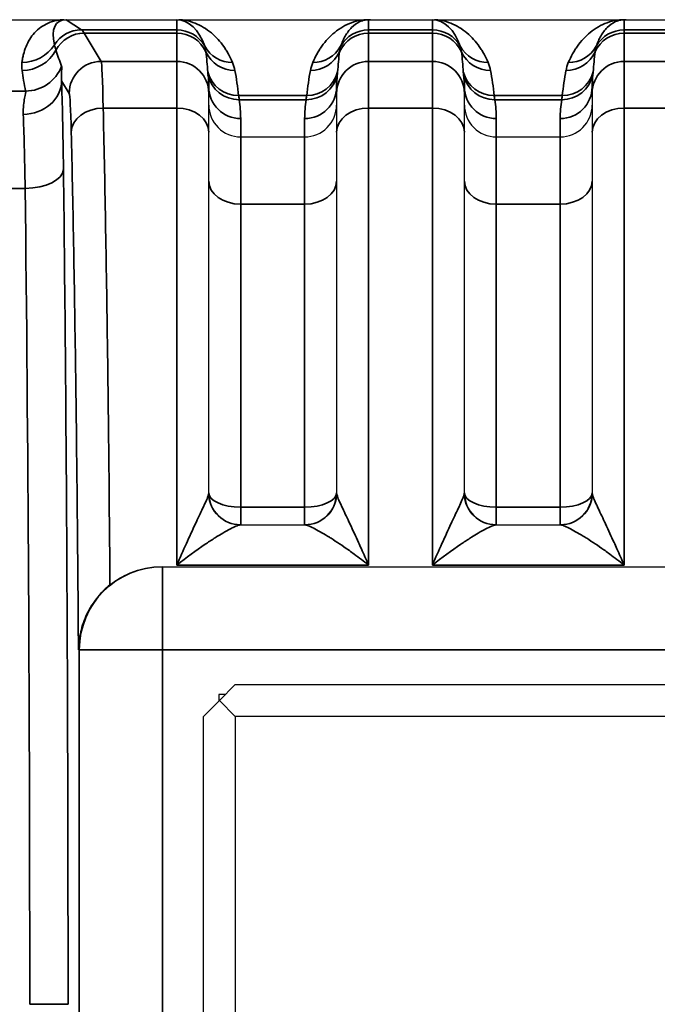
# Model space of a CAD drawing. Header units: millimetres. Extents: x 399 to 6233, y -1870 to 1602.
# Tile 493 of 656: x 5507 to 5517, y -81 to -66. Entities that reach past the tile are written whole.
import ezdxf

# ---------------------------------------------------------------- set-up
doc = ezdxf.new("R2010")
doc.units = ezdxf.units.MM
doc.layers.add('可見 (ISO)', color=7, linetype='Continuous', lineweight=25)
doc.layers.add('窄部可見 (ISO)', color=7, linetype='Continuous', lineweight=35)

msp = doc.modelspace()

# ---------------------------------------------------------------- linework, layer by layer
at = {"layer": '可見 (ISO)'}
for p, q in [((5438.592, -65.637), (5543.092, -65.637)), ((5510.092, -66.688), (5510.092, -66.79)), ((5510.092, -67.398), (5510.092, -66.79)), ((5512.092, -66.79), (5512.092, -66.688)), ((5512.092, -66.79), (5512.092, -67.398)), ((5514.092, -66.688), (5514.092, -66.79)), ((5514.092, -67.398), (5514.092, -66.79)), ((5516.092, -66.79), (5516.092, -66.688)), ((5516.092, -66.79), (5516.092, -67.398)), ((5510.092, -73.037), (5510.092, -67.398)), ((5512.092, -67.398), (5512.092, -73.037)), ((5514.092, -73.037), (5514.092, -67.398)), ((5516.092, -67.398), (5516.092, -73.037)), ((5510.592, -67.471), (5511.592, -67.471)), ((5514.592, -67.471), (5515.592, -67.471)), ((5510.586, -73.537), (5511.598, -73.537)), ((5514.586, -73.537), (5515.598, -73.537)), ((5509.353, -74.193), (5509.365, -74.193)), ((5509.365, -74.193), (5520.818, -74.193)), ((5510.257, -76.287), (5510.507, -76.037)), ((5510.507, -76.037), (5519.507, -76.037)), ((5510.247, -76.193), (5510.247, -76.297)), ((5510.351, -76.193), (5510.247, -76.193)), ((5510.007, -76.537), (5510.257, -76.287)), ((5510.247, -76.277), (5510.257, -76.287)), ((5510.507, -76.537), (5510.257, -76.287)), ((5510.007, -85.537), (5510.007, -76.537)), ((5510.507, -76.537), (5510.507, -85.537)), ((5519.507, -76.537), (5510.507, -76.537))]:
    msp.add_line(p, q, dxfattribs=at)
for centre, radius, start, end in [((5510.592, -73.037), 0.5, 180, 270), ((5511.592, -73.037), 0.5, 270, 0), ((5514.592, -73.037), 0.5, 180, 270), ((5515.592, -73.037), 0.5, 270, 0), ((5511.507, -70.537), 3, 240.9639, 240.9657), ((5511.507, -70.537), 3, 284.5681, 284.5686)]:
    msp.add_arc(centre, radius, start, end, dxfattribs=at)
for centre in [(5512.624, -65.638), (5516.624, -65.638)]:
    msp.add_ellipse(centre, major_axis=(0.0441, 0), ratio=0.011497, start_param=1.582178, end_param=2.38876, dxfattribs=at)
for points, knots in [([(5507.823, -65.637), (5507.83, -65.637), (5507.837, -65.637), (5507.843, -65.637), (5507.849, -65.637), (5507.854, -65.637), (5507.859, -65.638)], [0.00000000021, 0.00000000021, 0.00000000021, 0.00000000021, 0.00002113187, 0.00002113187, 0.00002113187, 0.0000394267, 0.0000394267, 0.0000394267, 0.0000394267]), ([(5509.592, -65.637), (5509.595, -65.637), (5509.599, -65.637), (5509.604, -65.637), (5509.61, -65.637), (5509.617, -65.637), (5509.623, -65.637)], [-0.00000448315, -0.00000448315, -0.00000448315, -0.00000448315, 0.00000994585, 0.00000994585, 0.00000994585, 0.00003010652, 0.00003010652, 0.00003010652, 0.00003010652]), ([(5513.592, -65.637), (5513.595, -65.637), (5513.599, -65.637), (5513.604, -65.637), (5513.61, -65.637), (5513.617, -65.637), (5513.623, -65.637)], [-0.00000448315, -0.00000448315, -0.00000448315, -0.00000448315, 0.00000994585, 0.00000994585, 0.00000994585, 0.00003010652, 0.00003010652, 0.00003010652, 0.00003010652]), ([(5510.092, -66.972), (5510.092, -67.103), (5510.146, -67.233), (5510.238, -67.325), (5510.33, -67.417), (5510.459, -67.471), (5510.592, -67.471)], [-0.0000151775, -0.0000151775, -0.0000151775, -0.0000151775, 0.0003793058, 0.0003793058, 0.0003793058, 0.0007737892, 0.0007737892, 0.0007737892, 0.0007737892]), ([(5511.592, -67.471), (5511.724, -67.471), (5511.853, -67.417), (5511.945, -67.325), (5512.037, -67.233), (5512.092, -67.102), (5512.092, -66.972)], [0, 0, 0, 0, 0.0003907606, 0.0003907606, 0.0003907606, 0.0007815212, 0.0007815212, 0.0007815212, 0.0007815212]), ([(5514.092, -66.972), (5514.092, -67.103), (5514.146, -67.233), (5514.238, -67.325), (5514.33, -67.417), (5514.459, -67.471), (5514.592, -67.471)], [-0.0000151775, -0.0000151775, -0.0000151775, -0.0000151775, 0.0003793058, 0.0003793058, 0.0003793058, 0.0007737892, 0.0007737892, 0.0007737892, 0.0007737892]), ([(5515.592, -67.471), (5515.724, -67.471), (5515.853, -67.417), (5515.945, -67.325), (5516.037, -67.233), (5516.092, -67.102), (5516.092, -66.972)], [0, 0, 0, 0, 0.0003907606, 0.0003907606, 0.0003907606, 0.0007815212, 0.0007815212, 0.0007815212, 0.0007815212]), ([(5508.545, -74.476), (5508.638, -74.402), (5508.745, -74.338), (5509.017, -74.225), (5509.19, -74.193), (5509.353, -74.193)], [-0.48595409, -0.48595409, -0.48595409, -0.48595409, -0.45043413, -0.45043413, -0.40161512, -0.40161512, -0.40161512, -0.40161512]), ([(5508.545, -74.476), (5508.476, -74.531), (5508.411, -74.595), (5508.284, -74.749), (5508.226, -74.841), (5508.137, -75.026), (5508.105, -75.119), (5508.063, -75.304), (5508.053, -75.396), (5508.051, -75.49), (5508.051, -75.491), (5508.051, -75.493)], [0.0000025, 0.0000025, 0.0000025, 0.0000025, 0.0273791, 0.0273791, 0.0597, 0.0597, 0.089653, 0.089653, 0.1184213, 0.1184213, 0.1189519, 0.1189519, 0.1189519, 0.1189519])]:
    msp.add_open_spline(points, degree=3, knots=knots, dxfattribs=at)
at = {"layer": '窄部可見 (ISO)'}
for p, q in [((5507.859, -65.638), (5508.097, -65.797)), ((5509.592, -65.797), (5509.592, -65.637)), ((5512.592, -65.637), (5512.592, -65.797)), ((5513.592, -65.797), (5513.592, -65.637)), ((5516.592, -65.637), (5516.592, -65.797)), ((5508.097, -65.797), (5509.592, -65.797)), ((5509.592, -65.848), (5508.141, -65.848)), ((5508.141, -65.848), (5508.407, -66.291)), ((5509.592, -65.797), (5509.592, -65.848)), ((5509.592, -66.291), (5509.592, -65.848)), ((5512.592, -65.797), (5513.592, -65.797)), ((5512.592, -65.848), (5512.592, -65.797)), ((5513.592, -65.848), (5512.592, -65.848)), ((5512.592, -65.848), (5512.592, -66.291)), ((5513.592, -65.797), (5513.592, -65.848)), ((5513.592, -66.291), (5513.592, -65.848)), ((5516.592, -65.797), (5517.592, -65.797)), ((5516.592, -65.848), (5516.592, -65.797)), ((5517.592, -65.848), (5516.592, -65.848)), ((5516.592, -65.848), (5516.592, -66.291)), ((5508.407, -66.291), (5509.592, -66.291)), ((5509.592, -66.291), (5509.592, -67.02)), ((5512.592, -66.291), (5513.592, -66.291)), ((5512.592, -67.02), (5512.592, -66.291)), ((5513.592, -66.291), (5513.592, -67.02)), ((5516.592, -66.291), (5517.592, -66.291)), ((5516.592, -67.02), (5516.592, -66.291)), ((5507.907, -66.79), (5507.788, -66.592)), ((5506.958, -66.753), (5507.226, -66.753)), ((5510.558, -66.825), (5511.625, -66.825)), ((5514.558, -66.825), (5515.625, -66.825)), ((5511.615, -66.889), (5510.568, -66.889)), ((5515.615, -66.889), (5514.568, -66.889)), ((5509.592, -67.02), (5508.439, -67.02)), ((5509.592, -67.02), (5509.592, -74.167)), ((5512.592, -74.167), (5512.592, -67.02)), ((5513.592, -67.02), (5512.592, -67.02)), ((5513.592, -67.02), (5513.592, -74.167)), ((5517.592, -67.02), (5516.592, -67.02)), ((5516.592, -74.167), (5516.592, -67.02)), ((5510.592, -67.184), (5510.592, -67.471)), ((5511.592, -67.471), (5511.592, -67.184)), ((5514.592, -67.184), (5514.592, -67.471)), ((5515.592, -67.471), (5515.592, -67.184)), ((5510.592, -68.522), (5510.592, -67.471)), ((5511.592, -67.471), (5511.592, -68.522)), ((5514.592, -68.522), (5514.592, -67.471)), ((5515.592, -67.471), (5515.592, -68.522)), ((5507.217, -68.275), (5506.966, -68.275)), ((5510.592, -68.522), (5511.592, -68.522)), ((5510.592, -73.262), (5510.592, -68.522)), ((5511.592, -68.522), (5511.592, -73.262)), ((5514.592, -68.522), (5515.592, -68.522)), ((5514.592, -73.262), (5514.592, -68.522)), ((5515.592, -68.522), (5515.592, -73.262)), ((5510.592, -73.262), (5511.592, -73.262)), ((5510.592, -73.537), (5510.592, -73.262)), ((5511.592, -73.537), (5511.592, -73.262)), ((5514.592, -73.262), (5515.592, -73.262)), ((5514.592, -73.262), (5514.592, -73.537)), ((5515.592, -73.262), (5515.592, -73.537)), ((5509.365, -74.193), (5509.365, -75.493)), ((5512.592, -74.167), (5509.592, -74.167)), ((5516.592, -74.167), (5513.592, -74.167)), ((5508.065, -75.493), (5508.051, -75.493)), ((5508.065, -86.582), (5508.065, -75.493)), ((5508.065, -75.493), (5509.365, -75.493)), ((5520.818, -75.493), (5509.365, -75.493)), ((5509.365, -75.493), (5509.365, -86.582)), ((5507.289, -81.037), (5507.889, -81.037))]:
    msp.add_line(p, q, dxfattribs=at)
for centre, major_axis, ratio, start_param, end_param in [((5508.372, -66.48), (0.641, -0.802), 0.399262, 2.832426, 3.839089), ((5509.592, -66.449), (0, -0.811), 0.616376, 2.081653, 3.141593), ((5513.592, -66.449), (0, -0.811), 0.616376, 2.081653, 3.141593), ((5508.097, -66.297), (0.277, 0.416), 0.999683, 0.588111, 1.594775), ((5508.141, -66.347), (0.429, 0.257), 0.999172, 1.030857, 2.112865), ((5508.068, -165.83), (0, 100.043), 0.020838, 6.248286, 6.269226), ((5509.592, -66.297), (0.5, 0), 0.999903, 0.510856, 1.570796), ((5509.592, -66.347), (0.5, 0), 0.999391, 0.430108, 1.570796), ((5512.592, -66.347), (0.5, 0), 0.999391, 1.570796, 2.711485), ((5512.592, -66.297), (0.5, 0), 0.999903, 1.570796, 2.630736), ((5513.592, -66.297), (0.5, 0), 0.999903, 0.510856, 1.570796), ((5513.592, -66.347), (0.5, 0), 0.999391, 0.430108, 1.570796), ((5516.592, -66.347), (0.5, 0), 0.999391, 1.570796, 2.711485), ((5516.592, -66.297), (0.5, 0), 0.999903, 1.570796, 2.630736), ((5507.168, -65.709), (0.595, -0.075), 0.998245, 4.838078, 5.844438), ((5510.464, -65.808), (-0.46, -0.197), 0.997957, 0.107065, 1.167568), ((5511.719, -65.808), (0.46, -0.197), 0.997957, 5.115617, 6.17612), ((5514.464, -65.808), (-0.46, -0.197), 0.997957, 0.107065, 1.167568), ((5515.719, -65.808), (0.46, -0.197), 0.997957, 5.115617, 6.17612), ((5507.17, -65.832), (0.594, 0.083), 0.998238, 4.573579, 5.655239), ((5508.594, -67.103), (1.006, -2.097), 0.194686, 4.130256, 4.260833), ((5509.592, -66.957), (0, -1.961), 0.255034, 1.830009, 2.000904), ((5510.5, -65.931), (-0.492, -0.092), 0.998212, 0.245949, 1.386768), ((5511.683, -65.931), (0.492, -0.092), 0.998212, 4.896417, 6.037237), ((5512.592, -66.957), (0, -1.961), 0.255034, 4.282281, 4.453176), ((5513.592, -66.957), (0, -1.961), 0.255034, 1.830009, 2.000904), ((5514.5, -65.931), (-0.492, -0.092), 0.998212, 0.245949, 1.386768), ((5515.683, -65.931), (0.492, -0.092), 0.998212, 4.896417, 6.037237), ((5516.592, -66.957), (0, -1.961), 0.255034, 4.282281, 4.453176), ((5507.226, -66.154), (0.588, 0.12), 0.998201, 4.511525, 5.723718), ((5508.407, -66.79), (0.429, 0.257), 0.999172, 1.030857, 2.600922), ((5508.408, -68.821), (0.003, -2.532), 0.018707, 2.362393, 3.10415), ((5509.592, -66.79), (0.5, 0), 0.999391, 0, 1.570796), ((5512.592, -66.79), (-0.5, 0), 0.999391, 4.712389, 6.283185), ((5513.592, -66.79), (0.5, 0), 0.999391, 0, 1.570796), ((5516.592, -66.79), (-0.5, 0), 0.999391, 4.712389, 6.283185), ((5507.946, -67.186), (-0.587, 1.898), 0.297416, 1.071506, 1.249581), ((5510.558, -66.326), (-0.497, -0.054), 0.998252, 0.151951, 1.463611), ((5509.592, -66.688), (0, -0.876), 0.570857, 1.570796, 1.786892), ((5510.568, -66.393), (-0.494, -0.079), 0.99169, 0.058198, 1.413837), ((5510.04, -67.059), (-0.126, 1.734), 0.309252, 4.825328, 5.06132), ((5511.615, -66.393), (0.494, -0.079), 0.99169, 4.869348, 6.224987), ((5512.143, -67.059), (0.126, 1.734), 0.309252, 1.221866, 1.457857), ((5511.625, -66.326), (0.497, -0.054), 0.998252, 4.819575, 6.131234), ((5512.592, -66.688), (0, -0.876), 0.570857, 4.496293, 4.712389), ((5514.558, -66.326), (-0.497, -0.054), 0.998252, 0.151951, 1.463611), ((5513.592, -66.688), (0, -0.876), 0.570857, 1.570796, 1.786892), ((5514.568, -66.393), (-0.494, -0.079), 0.99169, 0.058198, 1.413837), ((5514.04, -67.059), (-0.126, 1.734), 0.309252, 4.825328, 5.06132), ((5515.615, -66.393), (0.494, -0.079), 0.99169, 4.869348, 6.224987), ((5516.143, -67.059), (0.126, 1.734), 0.309252, 1.221866, 1.457857), ((5515.625, -66.326), (0.497, -0.054), 0.998252, 4.819575, 6.131234), ((5516.592, -66.688), (0, -0.876), 0.570857, 4.496293, 4.712389), ((5507.188, -66.592), (0.6, 0.023), 0.876399, 4.678969, 6.239685), ((5507.761, -69.269), (0.007, -3.096), 0.02085, 2.000085, 2.615317), ((5507.908, -68.899), (-0.003, 2.11), 0.022449, 5.503973, 6.245732), ((5510.592, -66.688), (-0.5, 0), 0.991894, 0, 1.570796), ((5511.592, -66.688), (0.5, 0), 0.991894, 4.712389, 6.283185), ((5514.592, -66.688), (-0.5, 0), 0.991894, 0, 1.570796), ((5515.592, -66.688), (0.5, 0), 0.991894, 4.712389, 6.283185), ((5510.086, -67.11), (-0.052, 0.974), 0.515671, 4.608661, 4.913273), ((5512.097, -67.11), (0.052, 0.974), 0.515671, 1.369912, 1.674524), ((5514.086, -67.11), (-0.052, 0.974), 0.515671, 4.608661, 4.913273), ((5516.097, -67.11), (0.052, 0.974), 0.515671, 1.369912, 1.674524), ((5507.161, -69.349), (-0.007, 2.58), 0.02502, 5.141663, 5.756891), ((5508.439, -67.398), (-0.5, -0.012), 0.756341, 4.694068, 6.251166), ((5509.592, -67.398), (0.5, 0), 0.756436, 0, 1.570796), ((5512.592, -67.398), (-0.5, 0), 0.756436, 4.712389, 6.283185), ((5513.592, -67.398), (0.5, 0), 0.756436, 0, 1.570796), ((5516.592, -67.398), (-0.5, 0), 0.756436, 4.712389, 6.283185), ((5507.217, -67.981), (0.6, 0.007), 0.49083, 4.706597, 6.259146), ((5510.592, -68.161), (-0.5, 0), 0.722416, 0, 1.570796), ((5511.592, -68.161), (0.5, 0), 0.722416, 4.712389, 6.283185), ((5514.592, -68.161), (-0.5, 0), 0.722416, 0, 1.570796), ((5515.592, -68.161), (0.5, 0), 0.722416, 4.712389, 6.283185), ((5506.732, -81.037), (0, 26), 0.02143, 4.712389, 5.225461), ((5510.586, -73.037), (0, -0.5), 0.995128, 4.760791, 6.283185), ((5510.592, -73.037), (-0.5, 0), 0.448818, 0, 1.570796), ((5511.592, -73.037), (0.5, 0), 0.448818, 4.712389, 6.283185), ((5511.598, -73.037), (0, -0.5), 0.995128, 0, 1.522394), ((5514.586, -73.037), (0, -0.5), 0.995128, 4.760791, 6.283185), ((5514.592, -73.037), (-0.5, 0), 0.448818, 0, 1.570796), ((5515.592, -73.037), (0.5, 0), 0.448818, 4.712389, 6.283185), ((5515.598, -73.037), (0, -0.5), 0.995128, 0, 1.522394), ((5509.365, -75.493), (0, 1.3), 0.999781, 0, 1.570796)]:
    msp.add_ellipse(centre, major_axis=major_axis, ratio=ratio, start_param=start_param, end_param=end_param, dxfattribs=at)
for points, knots in [([(5507.168, -66.308), (5507.171, -66.285), (5507.174, -66.263), (5507.178, -66.241), (5507.182, -66.22), (5507.187, -66.199), (5507.192, -66.179), (5507.202, -66.138), (5507.215, -66.098), (5507.231, -66.059), (5507.263, -65.979), (5507.308, -65.905), (5507.365, -65.843), (5507.424, -65.778), (5507.497, -65.726), (5507.578, -65.691), (5507.622, -65.672), (5507.668, -65.659), (5507.714, -65.65), (5507.75, -65.643), (5507.786, -65.639), (5507.823, -65.637)], [2.1358688, 2.1358688, 2.1358688, 2.1358688, 2.1945542, 2.1945542, 2.1945542, 2.25329, 2.25329, 2.25329, 2.3713058, 2.3713058, 2.3713058, 2.612508, 2.612508, 2.612508, 2.8678155, 2.8678155, 2.8678155, 3.004742, 3.004742, 3.004742, 3.1094244, 3.1094244, 3.1094244, 3.1094244]), ([(5509.623, -65.637), (5509.659, -65.639), (5509.697, -65.643), (5509.735, -65.65), (5509.783, -65.659), (5509.831, -65.673), (5509.879, -65.692), (5509.968, -65.727), (5510.055, -65.78), (5510.133, -65.845), (5510.207, -65.908), (5510.272, -65.981), (5510.326, -66.058), (5510.34, -66.077), (5510.353, -66.097), (5510.365, -66.116), (5510.377, -66.136), (5510.388, -66.155), (5510.4, -66.176), (5510.422, -66.217), (5510.444, -66.26), (5510.464, -66.307)], [0.031698, 0.031698, 0.031698, 0.031698, 0.145623, 0.145623, 0.145623, 0.288633, 0.288633, 0.288633, 0.554131, 0.554131, 0.554131, 0.807131, 0.807131, 0.807131, 0.869915, 0.869915, 0.869915, 0.932859, 0.932859, 0.932859, 1.05994, 1.05994, 1.05994, 1.05994]), ([(5511.719, -66.307), (5511.74, -66.259), (5511.762, -66.214), (5511.786, -66.171), (5511.798, -66.15), (5511.81, -66.13), (5511.822, -66.11), (5511.835, -66.091), (5511.848, -66.071), (5511.862, -66.051), (5511.918, -65.973), (5511.986, -65.898), (5512.062, -65.836), (5512.143, -65.77), (5512.234, -65.717), (5512.326, -65.684), (5512.376, -65.666), (5512.426, -65.653), (5512.475, -65.646), (5512.504, -65.641), (5512.532, -65.638), (5512.56, -65.637)], [2.081653, 2.081653, 2.081653, 2.081653, 2.212959, 2.212959, 2.212959, 2.277762, 2.277762, 2.277762, 2.34229, 2.34229, 2.34229, 2.601786, 2.601786, 2.601786, 2.87472, 2.87472, 2.87472, 3.022946, 3.022946, 3.022946, 3.109895, 3.109895, 3.109895, 3.109895]), ([(5512.592, -65.637), (5512.573, -65.637), (5512.553, -65.639), (5512.533, -65.643), (5512.509, -65.648), (5512.483, -65.656), (5512.458, -65.667), (5512.412, -65.687), (5512.367, -65.72), (5512.327, -65.761), (5512.288, -65.799), (5512.255, -65.846), (5512.227, -65.894), (5512.22, -65.906), (5512.213, -65.918), (5512.207, -65.931), (5512.201, -65.943), (5512.195, -65.955), (5512.189, -65.968), (5512.177, -65.994), (5512.166, -66.022), (5512.155, -66.052)], [3.141593, 3.141593, 3.141593, 3.141593, 3.26031, 3.26031, 3.26031, 3.4074, 3.4074, 3.4074, 3.679936, 3.679936, 3.679936, 3.940053, 3.940053, 3.940053, 4.004794, 4.004794, 4.004794, 4.069815, 4.069815, 4.069815, 4.201533, 4.201533, 4.201533, 4.201533]), ([(5513.623, -65.637), (5513.659, -65.639), (5513.697, -65.643), (5513.735, -65.65), (5513.783, -65.659), (5513.831, -65.673), (5513.879, -65.692), (5513.968, -65.727), (5514.055, -65.78), (5514.133, -65.845), (5514.207, -65.908), (5514.272, -65.981), (5514.326, -66.058), (5514.34, -66.077), (5514.353, -66.097), (5514.365, -66.116), (5514.377, -66.136), (5514.388, -66.155), (5514.4, -66.176), (5514.422, -66.217), (5514.444, -66.26), (5514.464, -66.307)], [0.031698, 0.031698, 0.031698, 0.031698, 0.145623, 0.145623, 0.145623, 0.288633, 0.288633, 0.288633, 0.554131, 0.554131, 0.554131, 0.807131, 0.807131, 0.807131, 0.869915, 0.869915, 0.869915, 0.932859, 0.932859, 0.932859, 1.05994, 1.05994, 1.05994, 1.05994]), ([(5515.719, -66.307), (5515.74, -66.259), (5515.762, -66.214), (5515.786, -66.171), (5515.798, -66.15), (5515.81, -66.13), (5515.822, -66.11), (5515.835, -66.091), (5515.848, -66.071), (5515.862, -66.051), (5515.918, -65.973), (5515.986, -65.898), (5516.062, -65.836), (5516.143, -65.77), (5516.234, -65.717), (5516.326, -65.684), (5516.376, -65.666), (5516.426, -65.653), (5516.475, -65.646), (5516.504, -65.641), (5516.532, -65.638), (5516.56, -65.637)], [2.081653, 2.081653, 2.081653, 2.081653, 2.212959, 2.212959, 2.212959, 2.277762, 2.277762, 2.277762, 2.34229, 2.34229, 2.34229, 2.601786, 2.601786, 2.601786, 2.87472, 2.87472, 2.87472, 3.022946, 3.022946, 3.022946, 3.109895, 3.109895, 3.109895, 3.109895]), ([(5516.592, -65.637), (5516.573, -65.637), (5516.553, -65.639), (5516.533, -65.643), (5516.509, -65.648), (5516.483, -65.656), (5516.458, -65.667), (5516.412, -65.687), (5516.367, -65.72), (5516.327, -65.761), (5516.288, -65.799), (5516.255, -65.846), (5516.227, -65.894), (5516.22, -65.906), (5516.213, -65.918), (5516.207, -65.931), (5516.201, -65.943), (5516.195, -65.955), (5516.189, -65.968), (5516.177, -65.994), (5516.166, -66.022), (5516.155, -66.052)], [3.141593, 3.141593, 3.141593, 3.141593, 3.26031, 3.26031, 3.26031, 3.4074, 3.4074, 3.4074, 3.679936, 3.679936, 3.679936, 3.940053, 3.940053, 3.940053, 4.004794, 4.004794, 4.004794, 4.069815, 4.069815, 4.069815, 4.201533, 4.201533, 4.201533, 4.201533]), ([(5507.675, -66.029), (5507.677, -66.041), (5507.681, -66.053), (5507.685, -66.066), (5507.689, -66.081), (5507.694, -66.096), (5507.7, -66.113)], [0, 0, 0, 0, 0.001000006, 0.001000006, 0.001000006, 0.00208995, 0.00208995, 0.00208995, 0.00208995]), ([(5510.046, -66.139), (5510.044, -66.123), (5510.042, -66.109), (5510.039, -66.095), (5510.036, -66.08), (5510.032, -66.065), (5510.028, -66.052)], [0, 0, 0, 0, 0.001000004, 0.001000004, 0.001000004, 0.00208903, 0.00208903, 0.00208903, 0.00208903]), ([(5512.155, -66.052), (5512.151, -66.064), (5512.148, -66.077), (5512.145, -66.091), (5512.142, -66.106), (5512.139, -66.122), (5512.137, -66.139)], [0, 0, 0, 0, 0.001000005, 0.001000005, 0.001000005, 0.002089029, 0.002089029, 0.002089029, 0.002089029]), ([(5514.046, -66.139), (5514.044, -66.123), (5514.042, -66.109), (5514.039, -66.095), (5514.036, -66.08), (5514.032, -66.065), (5514.028, -66.052)], [0, 0, 0, 0, 0.001000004, 0.001000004, 0.001000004, 0.00208903, 0.00208903, 0.00208903, 0.00208903]), ([(5516.155, -66.052), (5516.151, -66.064), (5516.148, -66.077), (5516.145, -66.091), (5516.142, -66.106), (5516.139, -66.122), (5516.137, -66.139)], [0, 0, 0, 0, 0.001000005, 0.001000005, 0.001000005, 0.002089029, 0.002089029, 0.002089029, 0.002089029]), ([(5507.787, -66.364), (5507.792, -66.376), (5507.791, -66.4), (5507.789, -66.437), (5507.789, -66.438), (5507.788, -66.439), (5507.788, -66.44), (5507.786, -66.477), (5507.783, -66.527), (5507.788, -66.592)], [0, 0, 0, 0, 0.000774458, 0.000774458, 0.000774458, 0.000793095, 0.000793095, 0.000793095, 0.001548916, 0.001548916, 0.001548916, 0.001548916]), ([(5510.08, -66.5), (5510.079, -66.49), (5510.077, -66.481), (5510.077, -66.472), (5510.076, -66.465), (5510.075, -66.459), (5510.075, -66.454)], [0, 0, 0, 0, 0.0003830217, 0.0003830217, 0.0003830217, 0.0007195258, 0.0007195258, 0.0007195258, 0.0007195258]), ([(5512.108, -66.454), (5512.108, -66.459), (5512.107, -66.465), (5512.107, -66.472), (5512.106, -66.481), (5512.104, -66.49), (5512.103, -66.5)], [0, 0, 0, 0, 0.0003365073, 0.0003365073, 0.0003365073, 0.0007195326, 0.0007195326, 0.0007195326, 0.0007195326]), ([(5514.08, -66.5), (5514.079, -66.49), (5514.077, -66.481), (5514.077, -66.472), (5514.076, -66.465), (5514.075, -66.459), (5514.075, -66.454)], [0, 0, 0, 0, 0.0003830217, 0.0003830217, 0.0003830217, 0.0007195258, 0.0007195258, 0.0007195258, 0.0007195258]), ([(5516.108, -66.454), (5516.108, -66.459), (5516.107, -66.465), (5516.107, -66.472), (5516.106, -66.481), (5516.104, -66.49), (5516.103, -66.5)], [0, 0, 0, 0, 0.0003365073, 0.0003365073, 0.0003365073, 0.0007195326, 0.0007195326, 0.0007195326, 0.0007195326]), ([(5507.188, -67.118), (5507.183, -67.01), (5507.197, -66.927), (5507.22, -66.804), (5507.229, -66.766), (5507.226, -66.753)], [0, 0, 0, 0, 0.000661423, 0.000661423, 0.001322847, 0.001322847, 0.001322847, 0.001322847]), ([(5510.558, -66.825), (5510.559, -66.831), (5510.56, -66.839), (5510.562, -66.849), (5510.563, -66.86), (5510.566, -66.873), (5510.568, -66.889)], [0, 0, 0, 0, 0.0003206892, 0.0003206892, 0.0003206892, 0.0006862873, 0.0006862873, 0.0006862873, 0.0006862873]), ([(5511.615, -66.889), (5511.617, -66.873), (5511.62, -66.86), (5511.621, -66.849), (5511.623, -66.839), (5511.624, -66.831), (5511.625, -66.825)], [0, 0, 0, 0, 0.0003655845, 0.0003655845, 0.0003655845, 0.0006862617, 0.0006862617, 0.0006862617, 0.0006862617]), ([(5514.558, -66.825), (5514.559, -66.831), (5514.56, -66.839), (5514.562, -66.849), (5514.563, -66.86), (5514.566, -66.873), (5514.568, -66.889)], [0, 0, 0, 0, 0.0003206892, 0.0003206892, 0.0003206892, 0.0006862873, 0.0006862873, 0.0006862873, 0.0006862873]), ([(5515.615, -66.889), (5515.617, -66.873), (5515.62, -66.86), (5515.621, -66.849), (5515.623, -66.839), (5515.624, -66.831), (5515.625, -66.825)], [0, 0, 0, 0, 0.0003655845, 0.0003655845, 0.0003655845, 0.0006862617, 0.0006862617, 0.0006862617, 0.0006862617]), ([(5508.439, -67.02), (5508.465, -68.116), (5508.488, -69.406), (5508.507, -70.827), (5508.523, -71.975), (5508.535, -73.208), (5508.545, -74.476)], [5.4253389, 5.4253389, 5.4253389, 5.4253389, 5.6994911, 5.6994911, 5.6994911, 5.9212639, 5.9212639, 5.9212639, 5.9212639]), ([(5508.051, -75.493), (5508.041, -73.962), (5508.026, -72.47), (5508.007, -71.102), (5507.988, -69.718), (5507.965, -68.463), (5507.939, -67.398)], [0.3125516, 0.3125516, 0.3125516, 0.3125516, 0.583573, 0.583573, 0.583573, 0.8578464, 0.8578464, 0.8578464, 0.8578464]), ([(5507.817, -67.981), (5507.841, -69.962), (5507.859, -72.088), (5507.871, -74.288), (5507.883, -76.488), (5507.889, -78.763), (5507.889, -81.037)], [5.7701132, 5.7701132, 5.7701132, 5.7701132, 6.0266493, 6.0266493, 6.0266493, 6.2831853, 6.2831853, 6.2831853, 6.2831853]), ([(5509.592, -74.167), (5509.691, -73.937), (5509.792, -73.718), (5509.882, -73.524), (5509.887, -73.513), (5509.892, -73.503), (5509.897, -73.492), (5509.937, -73.407), (5509.975, -73.326), (5510.008, -73.255), (5510.012, -73.246), (5510.016, -73.238), (5510.02, -73.229), (5510.037, -73.193), (5510.052, -73.159), (5510.064, -73.13), (5510.075, -73.103), (5510.084, -73.08), (5510.089, -73.062)], [-0.000007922, -0.000007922, -0.000007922, -0.000007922, 0.000792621, 0.000792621, 0.000792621, 0.000836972, 0.000836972, 0.000836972, 0.001192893, 0.001192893, 0.001192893, 0.001236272, 0.001236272, 0.001236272, 0.001422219, 0.001422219, 0.001422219, 0.001593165, 0.001593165, 0.001593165, 0.001593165]), ([(5512.095, -73.062), (5512.099, -73.079), (5512.108, -73.103), (5512.119, -73.13), (5512.132, -73.16), (5512.146, -73.193), (5512.163, -73.229), (5512.167, -73.238), (5512.171, -73.246), (5512.175, -73.255), (5512.208, -73.327), (5512.246, -73.408), (5512.286, -73.492), (5512.291, -73.503), (5512.296, -73.514), (5512.301, -73.525), (5512.324, -73.573), (5512.347, -73.623), (5512.371, -73.675), (5512.391, -73.72), (5512.413, -73.766), (5512.434, -73.812), (5512.449, -73.846), (5512.464, -73.879), (5512.48, -73.913), (5512.498, -73.954), (5512.517, -73.996), (5512.535, -74.038), (5512.554, -74.081), (5512.573, -74.123), (5512.592, -74.167)], [0, 0, 0, 0, 0.000170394, 0.000170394, 0.000170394, 0.00035746, 0.00035746, 0.00035746, 0.000401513, 0.000401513, 0.000401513, 0.000758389, 0.000758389, 0.000758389, 0.000803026, 0.000803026, 0.000803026, 0.001003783, 0.001003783, 0.001003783, 0.001179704, 0.001179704, 0.001179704, 0.001304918, 0.001304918, 0.001304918, 0.001455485, 0.001455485, 0.001455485, 0.001606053, 0.001606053, 0.001606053, 0.001606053]), ([(5513.592, -74.167), (5513.691, -73.937), (5513.792, -73.718), (5513.882, -73.524), (5513.887, -73.513), (5513.892, -73.503), (5513.897, -73.492), (5513.937, -73.407), (5513.975, -73.326), (5514.008, -73.255), (5514.012, -73.246), (5514.016, -73.238), (5514.02, -73.229), (5514.037, -73.193), (5514.052, -73.159), (5514.064, -73.13), (5514.075, -73.103), (5514.084, -73.08), (5514.089, -73.062)], [-0.000007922, -0.000007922, -0.000007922, -0.000007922, 0.000792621, 0.000792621, 0.000792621, 0.000836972, 0.000836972, 0.000836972, 0.001192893, 0.001192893, 0.001192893, 0.001236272, 0.001236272, 0.001236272, 0.001422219, 0.001422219, 0.001422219, 0.001593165, 0.001593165, 0.001593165, 0.001593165]), ([(5516.095, -73.062), (5516.099, -73.079), (5516.108, -73.103), (5516.119, -73.13), (5516.132, -73.16), (5516.146, -73.193), (5516.163, -73.229), (5516.167, -73.238), (5516.171, -73.246), (5516.175, -73.255), (5516.208, -73.327), (5516.246, -73.408), (5516.286, -73.492), (5516.291, -73.503), (5516.296, -73.514), (5516.301, -73.525), (5516.324, -73.573), (5516.347, -73.623), (5516.371, -73.675), (5516.391, -73.72), (5516.413, -73.766), (5516.434, -73.812), (5516.449, -73.846), (5516.464, -73.879), (5516.48, -73.913), (5516.498, -73.954), (5516.517, -73.996), (5516.535, -74.038), (5516.554, -74.081), (5516.573, -74.123), (5516.592, -74.167)], [0, 0, 0, 0, 0.000170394, 0.000170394, 0.000170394, 0.00035746, 0.00035746, 0.00035746, 0.000401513, 0.000401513, 0.000401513, 0.000758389, 0.000758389, 0.000758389, 0.000803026, 0.000803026, 0.000803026, 0.001003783, 0.001003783, 0.001003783, 0.001179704, 0.001179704, 0.001179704, 0.001304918, 0.001304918, 0.001304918, 0.001455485, 0.001455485, 0.001455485, 0.001606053, 0.001606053, 0.001606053, 0.001606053]), ([(5510.586, -73.537), (5510.577, -73.537), (5510.559, -73.543), (5510.536, -73.552), (5510.512, -73.561), (5510.482, -73.575), (5510.449, -73.592), (5510.443, -73.595), (5510.436, -73.598), (5510.43, -73.602), (5510.393, -73.621), (5510.353, -73.643), (5510.31, -73.668), (5510.276, -73.688), (5510.24, -73.71), (5510.203, -73.733), (5510.194, -73.738), (5510.186, -73.744), (5510.177, -73.749), (5510.131, -73.778), (5510.084, -73.809), (5510.036, -73.841), (5509.893, -73.938), (5509.742, -74.048), (5509.592, -74.167)], [0, 0, 0, 0, 0.000175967, 0.000175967, 0.000175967, 0.000359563, 0.000359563, 0.000359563, 0.000393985, 0.000393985, 0.000393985, 0.000590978, 0.000590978, 0.000590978, 0.000749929, 0.000749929, 0.000749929, 0.000787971, 0.000787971, 0.000787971, 0.000984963, 0.000984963, 0.000984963, 0.001575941, 0.001575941, 0.001575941, 0.001575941]), ([(5512.592, -74.167), (5512.517, -74.107), (5512.442, -74.05), (5512.367, -73.996), (5512.342, -73.978), (5512.318, -73.96), (5512.293, -73.942), (5512.287, -73.938), (5512.282, -73.934), (5512.276, -73.93), (5512.184, -73.865), (5512.093, -73.804), (5512.006, -73.749), (5511.998, -73.744), (5511.989, -73.738), (5511.98, -73.733), (5511.899, -73.682), (5511.82, -73.636), (5511.753, -73.602), (5511.747, -73.598), (5511.74, -73.595), (5511.734, -73.592), (5511.701, -73.575), (5511.671, -73.561), (5511.647, -73.552), (5511.624, -73.543), (5511.606, -73.537), (5511.598, -73.537)], [-0.000006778, -0.000006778, -0.000006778, -0.000006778, 0.000287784, 0.000287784, 0.000287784, 0.000385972, 0.000385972, 0.000385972, 0.000408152, 0.000408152, 0.000408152, 0.000778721, 0.000778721, 0.000778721, 0.000816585, 0.000816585, 0.000816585, 0.001171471, 0.001171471, 0.001171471, 0.001205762, 0.001205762, 0.001205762, 0.001389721, 0.001389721, 0.001389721, 0.00156422, 0.00156422, 0.00156422, 0.00156422]), ([(5514.586, -73.537), (5514.577, -73.537), (5514.559, -73.543), (5514.536, -73.552), (5514.512, -73.561), (5514.482, -73.575), (5514.449, -73.592), (5514.443, -73.595), (5514.436, -73.598), (5514.43, -73.602), (5514.393, -73.621), (5514.353, -73.643), (5514.31, -73.668), (5514.276, -73.688), (5514.24, -73.71), (5514.203, -73.733), (5514.194, -73.738), (5514.186, -73.744), (5514.177, -73.749), (5514.131, -73.778), (5514.084, -73.809), (5514.036, -73.841), (5513.893, -73.938), (5513.742, -74.048), (5513.592, -74.167)], [0, 0, 0, 0, 0.000175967, 0.000175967, 0.000175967, 0.000359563, 0.000359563, 0.000359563, 0.000393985, 0.000393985, 0.000393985, 0.000590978, 0.000590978, 0.000590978, 0.000749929, 0.000749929, 0.000749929, 0.000787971, 0.000787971, 0.000787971, 0.000984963, 0.000984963, 0.000984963, 0.001575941, 0.001575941, 0.001575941, 0.001575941]), ([(5516.592, -74.167), (5516.517, -74.107), (5516.442, -74.05), (5516.367, -73.996), (5516.342, -73.978), (5516.318, -73.96), (5516.293, -73.942), (5516.287, -73.938), (5516.282, -73.934), (5516.276, -73.93), (5516.184, -73.865), (5516.093, -73.804), (5516.006, -73.749), (5515.998, -73.744), (5515.989, -73.738), (5515.98, -73.733), (5515.899, -73.682), (5515.82, -73.636), (5515.753, -73.602), (5515.747, -73.598), (5515.74, -73.595), (5515.734, -73.592), (5515.701, -73.575), (5515.671, -73.561), (5515.647, -73.552), (5515.624, -73.543), (5515.606, -73.537), (5515.598, -73.537)], [-0.000006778, -0.000006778, -0.000006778, -0.000006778, 0.000287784, 0.000287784, 0.000287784, 0.000385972, 0.000385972, 0.000385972, 0.000408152, 0.000408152, 0.000408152, 0.000778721, 0.000778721, 0.000778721, 0.000816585, 0.000816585, 0.000816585, 0.001171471, 0.001171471, 0.001171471, 0.001205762, 0.001205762, 0.001205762, 0.001389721, 0.001389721, 0.001389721, 0.00156422, 0.00156422, 0.00156422, 0.00156422])]:
    msp.add_open_spline(points, degree=3, knots=knots, dxfattribs=at)
for points in [[(5507.17, -66.431), (5507.164, -66.39), (5507.163, -66.349), (5507.168, -66.308)], [(5510.464, -66.307), (5510.481, -66.348), (5510.493, -66.389), (5510.5, -66.43)], [(5511.683, -66.43), (5511.69, -66.389), (5511.702, -66.348), (5511.719, -66.307)], [(5514.464, -66.307), (5514.481, -66.348), (5514.493, -66.389), (5514.5, -66.43)], [(5515.683, -66.43), (5515.69, -66.389), (5515.702, -66.348), (5515.719, -66.307)], [(5510.089, -73.062), (5510.091, -73.054), (5510.092, -73.045), (5510.092, -73.037)], [(5512.092, -73.037), (5512.092, -73.045), (5512.093, -73.054), (5512.095, -73.062)], [(5514.089, -73.062), (5514.091, -73.054), (5514.092, -73.045), (5514.092, -73.037)], [(5516.092, -73.037), (5516.092, -73.045), (5516.093, -73.054), (5516.095, -73.062)]]:
    msp.add_open_spline(points, degree=3, dxfattribs=at)

doc.saveas('drawing.dxf')
